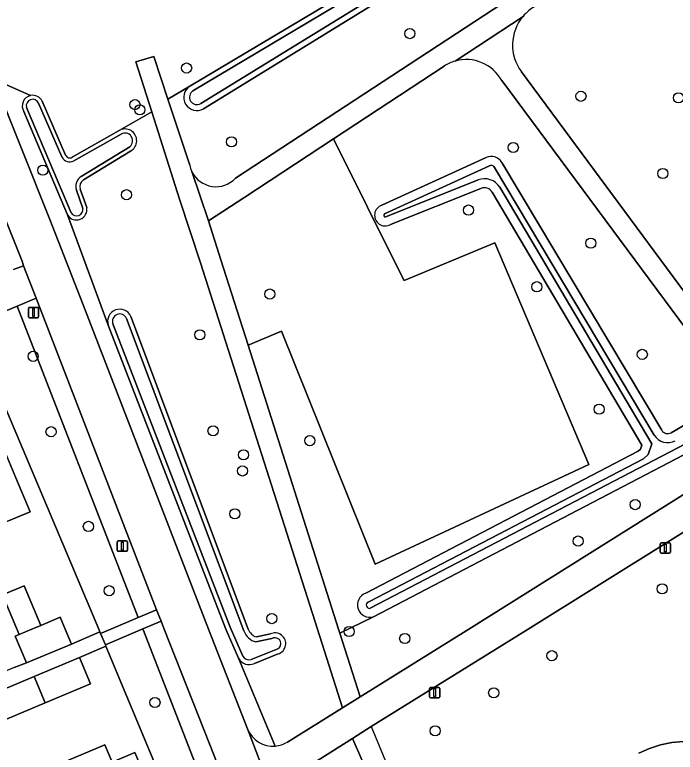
# Model space of a CAD drawing. Extents: x 157767 to 159172, y 387839 to 389425.
# Drawn here: x 158912.8 to 158976.4, y 388488.2 to 388559.1 of the extents above; entities that cross this region are included whole.
import ezdxf

# ---------------------------------------------------------------- set-up
doc = ezdxf.new("R2010")
doc.units = 0
for name, color, linetype in [('IMGEO_Berm_groen', 7, 'Continuous'), ('IMGEO_Boom', 7, 'Continuous'), ('IMGEO_Erf', 7, 'Continuous'), ('IMGEO_Fietspad_gesloten', 7, 'Continuous'), ('IMGEO_Fietspad_open', 7, 'Continuous'), ('IMGEO_Groenvoorziening', 7, 'Continuous'), ('IMGEO_Lichtmast', 7, 'Continuous'), ('IMGEO_Oever', 7, 'Continuous'), ('IMGEO_Pand', 7, 'Continuous'), ('IMGEO_Terreindeel_zand', 7, 'Continuous'), ('IMGEO_Voetpad_gesloten', 7, 'Continuous'), ('IMGEO_Voetpad_halfverhard', 7, 'Continuous'), ('IMGEO_Voetpad_open', 7, 'Continuous'), ('IMGEO_Waterloop', 7, 'Continuous')]:
    doc.layers.add(name, color=color, linetype=linetype)

msp = doc.modelspace()

# ---------------------------------------------------------------- linework, layer by layer
at = {"layer": 'IMGEO_Berm_groen'}
for points in [[(158912.738, 388534.594), (158913.675, 388534.969), (158913.553, 388535.388), (158910.762, 388542.291), (158910.288, 388543.465), (158905.206, 388556.391), (158898.826, 388572.638)], [(158914.361, 388551.34), (158910.809, 388552.906), (158916.231, 388539.422), (158919.428, 388531.206), (158931.487, 388500), (158935.246, 388490.391)], [(158921.845, 388529.247), (158917.931, 388539.845), (158913.731, 388549.802)], [(158937.914, 388488.741), (158934.372, 388497.19), (158933.15, 388500), (158921.845, 388529.247)], [(158948.937, 388481.223), (158947.778, 388481.327), (158946.682, 388483.96), (158947.263, 388485.008), (158945.935, 388488.093), (158945.334, 388489.488), (158940.218, 388486.237)]]:
    msp.add_lwpolyline(points, dxfattribs=at)
for points in [[(158914.912, 388531.847), (158913.068, 388531.071), (158924.736, 388501.117), (158926.496, 388501.865)], [(158927.231, 388500), (158926.929, 388500.765), (158925.166, 388500.016), (158932.992, 388479.926), (158934.834, 388480.707), (158931.586, 388488.949)]]:
    msp.add_lwpolyline(points, close=True, dxfattribs=at)
for centre, radius, start, end in [((158914.58, 388550.352), 1.012, 102.514, 212.93574), ((158937.689, 388491.359), 2.628, 201.6142, 274.91713)]:
    msp.add_arc(centre, radius, start, end, dxfattribs=at)
at = {"layer": 'IMGEO_Boom'}
for centre in [(158950.863, 388557.294), (158929.381, 388553.986), (158967.318, 388551.266), (158976.7, 388551.113), (158924.415, 388550.462), (158924.887, 388549.966), (158933.707, 388546.881), (158960.807, 388546.333), (158915.552, 388544.15), (158975.188, 388543.845), (158923.6, 388541.794), (158956.495, 388540.318), (158968.261, 388537.131), (158963.072, 388532.942), (158937.386, 388532.239), (158930.655, 388528.32), (158914.613, 388526.246), (158973.218, 388526.432), (158969.062, 388521.158), (158916.34, 388518.993), (158931.923, 388519.074), (158941.232, 388518.133), (158934.857, 388516.773), (158934.761, 388515.216), (158972.538, 388511.98), (158934.026, 388511.095), (158919.935, 388509.882), (158967.052, 388508.474), (158921.934, 388503.698), (158975.135, 388503.87), (158937.574, 388501.009), (158945.02, 388499.763), (158950.366, 388499.098), (158964.525, 388497.444), (158958.924, 388493.867), (158926.338, 388492.946), (158953.285, 388490.214)]:
    msp.add_circle(centre, 0.489, dxfattribs=at)
at = {"layer": 'IMGEO_Erf'}
for points in [[(158912.802, 388496.299), (158913.975, 388496.753), (158912.897, 388499.325), (158913.269, 388499.481), (158911.668, 388503.301), (158913.754, 388504.176), (158915.356, 388500.355), (158917.225, 388501.139), (158917.702, 388500), (158918.302, 388498.567), (158921.05, 388499.73), (158920.938, 388500), (158908.589, 388529.187)], [(158909.57, 388522.629), (158912.959, 388514.569), (158914.334, 388511.299), (158908.645, 388508.958)], [(158929.837, 388478.59), (158921.625, 388498.346), (158919.076, 388497.276), (158920.137, 388494.746), (158915.784, 388492.919), (158911.429, 388491.091), (158910.368, 388493.621), (158908.106, 388492.683), (158909.052, 388490.43), (158904.362, 388488.461), (158900.181, 388486.705), (158899.219, 388488.997), (158898.044, 388488.509), (158898.944, 388486.364)]]:
    msp.add_lwpolyline(points, dxfattribs=at)
msp.add_lwpolyline([(158895.817, 388478.123), (158899.394, 388479.638), (158900.102, 388477.965), (158902.049, 388478.79), (158904.185, 388479.695), (158903.497, 388481.32), (158906.859, 388482.744), (158910.486, 388484.28), (158911.18, 388482.643), (158913.106, 388483.459), (158915.246, 388484.366), (158914.583, 388485.931), (158916.923, 388486.922), (158918.006, 388487.381), (158921.526, 388488.872), (158922.234, 388487.202), (158924.403, 388488.121), (158927.867, 388479.944), (158922.238, 388477.559), (158916.703, 388475.214), (158911.172, 388472.871), (158905.64, 388470.528), (158900.039, 388468.155), (158898.089, 388472.76)], close=True, dxfattribs=at)
at = {"layer": 'IMGEO_Fietspad_gesloten'}
for points in [[(158893.82, 388584.534), (158898.826, 388572.638), (158905.206, 388556.391), (158910.288, 388543.465), (158910.762, 388542.291), (158913.553, 388535.388), (158913.675, 388534.969), (158914.912, 388531.847), (158926.496, 388501.865), (158926.929, 388500.765), (158927.231, 388500), (158931.586, 388488.949), (158934.834, 388480.707)], [(158938.588, 388481.668), (158935.246, 388490.391), (158931.487, 388500), (158919.428, 388531.206), (158916.231, 388539.422), (158910.809, 388552.906), (158898.698, 388583.023)]]:
    msp.add_lwpolyline(points, dxfattribs=at)
at = {"layer": 'IMGEO_Fietspad_open'}
for points in [[(158940.218, 388486.237), (158945.334, 388489.488), (158947.144, 388490.638), (158962.226, 388500.002), (158989.31, 388516.886), (158990.349, 388517.419), (159000, 388521.245), (159002.878, 388522.336), (159001.844, 388524.938), (159001.742, 388525.196), (159000, 388524.507), (158989.008, 388520.165), (158987.122, 388519.121), (158985.433, 388518.119), (158956.531, 388500), (158946.076, 388493.487), (158944.378, 388492.43), (158939.073, 388489.125)], [(158935.246, 388490.391), (158938.588, 388481.668)]]:
    msp.add_lwpolyline(points, dxfattribs=at)
for centre, radius, start, end in [((158937.689, 388491.359), 2.628, 201.6142, 274.91713), ((158937.687, 388491.369), 2.637, 274.94755, 301.71459)]:
    msp.add_arc(centre, radius, start, end, dxfattribs=at)
at = {"layer": 'IMGEO_Groenvoorziening'}
for points in [[(158918.363, 388545.394), (158922.897, 388547.981), (158926.023, 388549.765), (158924.489, 388554.568), (158926.22, 388555.102), (158927.578, 388550.989), (158929.68, 388552.243), (158962.006, 388571.525), (158966.765, 388574.364), (158933.08, 388658.047)], [(158961.591, 388553.621), (158984.312, 388522.925), (158987.663, 388524.665), (158996.144, 388528.925), (158998.481, 388530.17), (158998.192, 388532.022), (158976.677, 388585.728)], [(158898.698, 388583.023), (158910.809, 388552.906), (158914.361, 388551.34)], [(158962.965, 388569.74), (158930.999, 388550.067)], [(158934.1, 388543.398), (158960.651, 388560.817)], [(158954.153, 388554.168), (158943.51, 388547.174), (158950.053, 388534.036), (158950.297, 388533.547), (158959.041, 388537.175)], [(158929.68, 388552.243), (158927.578, 388550.989), (158929.677, 388544.636)], [(158980.083, 388518.276), (158983.832, 388520.274), (158959.693, 388552.783)], [(158915.495, 388550.782), (158917.738, 388545.602)], [(158939.073, 388489.125), (158944.378, 388492.43), (158941.969, 388500), (158930.731, 388535.253), (158928.701, 388541.378), (158926.023, 388549.765), (158922.897, 388547.981)], [(158923.99, 388545.992), (158919.458, 388543.217)], [(158948.171, 388540.791), (158958.183, 388545.376)], [(158959.715, 388544.898), (158975.087, 388519.136)], [(158919.15, 388542.346), (158919.776, 388540.57)], [(158957.701, 388542.405), (158948.991, 388538.936)], [(158946.612, 388503.45), (158972.83, 388517.117), (158973.051, 388517.307), (158973.185, 388517.711), (158958.783, 388542.036)], [(158917.931, 388539.845), (158921.845, 388529.247)], [(158959.041, 388537.175), (158968.074, 388515.847), (158947.522, 388506.263), (158938.506, 388528.654), (158935.291, 388527.32), (158944, 388500), (158944.121, 388499.62), (158947.355, 388501.185)], [(158924.02, 388530.079), (158935.318, 388499.999)], [(158987.663, 388524.665), (158984.312, 388522.925), (158987.122, 388519.121), (158989.008, 388520.165), (159000, 388524.507), (159001.742, 388525.196), (159001.844, 388524.938), (159002.878, 388522.336), (159000, 388521.245), (158990.349, 388517.419), (158989.31, 388516.886), (158962.226, 388500.002), (158947.144, 388490.638)], [(158975.988, 388518.896), (158978.781, 388520.535), (158979.291, 388520.72), (158979.83, 388520.652)], [(158936.091, 388499.25), (158937.436, 388499.532)], [(158938.181, 388497.618), (158935.907, 388496.701)], [(158934.372, 388497.19), (158937.914, 388488.741)], [(158972.895, 388488.06), (158973.913, 388488.511), (158974.973, 388488.854), (158976.063, 388489.084), (158977.171, 388489.199), (158978.567, 388489.179), (158979.742, 388488.805), (158980.871, 388488.31), (158981.942, 388487.7)]]:
    msp.add_lwpolyline(points, dxfattribs=at)
for points in [[(158935.291, 388527.32), (158938.506, 388528.654), (158947.522, 388506.263), (158968.074, 388515.847), (158959.041, 388537.175), (158950.297, 388533.547), (158950.053, 388534.036), (158943.51, 388547.174), (158934.989, 388541.575), (158931.481, 388539.27), (158932.669, 388535.545)], [(158913.068, 388531.071), (158909.679, 388529.646), (158908.589, 388529.187), (158920.938, 388500), (158921.05, 388499.73), (158921.113, 388499.578), (158922.106, 388500), (158924.736, 388501.117)], [(158980.083, 388518.276), (158947.355, 388501.185), (158944.121, 388499.62), (158946.076, 388493.487), (158956.531, 388500), (158985.433, 388518.119), (158983.832, 388520.274)], [(158925.166, 388500.016), (158921.566, 388498.488), (158921.625, 388498.346), (158929.837, 388478.59), (158932.992, 388479.926)]]:
    msp.add_lwpolyline(points, close=True, dxfattribs=at)
for centre, radius, start, end in [((158964.988, 388556.226), 4.24, 119.6089, 139.9139), ((158965.011, 388556.193), 4.279, 139.77095, 216.94363), ((158956.266, 388550.935), 3.863, 105.93207, 123.16883), ((158956.279, 388550.901), 3.898, 28.86334, 105.97493), ((158930.376, 388551.177), 1.273, 123.12236, 299.32262), ((158914.58, 388550.353), 1.011, 25.11514, 102.48463), ((158923.445, 388546.988), 1.135, 298.67707, 118.90249), ((158918.144, 388545.78), 0.443, 203.61146, 299.57366), ((158958.682, 388544.282), 1.203, 30.82272, 114.52035), ((158932.281, 388545.17), 2.658, 191.58359, 205.51122), ((158932.204, 388545.145), 2.578, 205.75147, 317.33847), ((158919.839, 388542.592), 0.731, 121.36576, 199.68536), ((158958.026, 388541.587), 0.88, 30.68683, 111.65081), ((158918.787, 388540.377), 1.008, 211.87183, 11.03325), ((158948.483, 388539.82), 1.02, 107.80276, 299.89275), ((158922.949, 388529.619), 1.165, 23.26901, 198.59757), ((158975.661, 388519.479), 0.669, 210.88227, 299.28656), ((158947.013, 388502.327), 1.192, 109.63955, 286.68309), ((158936.399, 388500.342), 1.134, 197.5831, 254.22371), ((158937.887, 388498.605), 1.03, 286.59444, 115.94123), ((158935.397, 388497.753), 1.169, 208.79664, 295.86306), ((159246.681, 388612.079), 323.219, 202.06912, 207.80389), ((158937.687, 388491.369), 2.637, 274.94755, 301.71459)]:
    msp.add_arc(centre, radius, start, end, dxfattribs=at)
at = {"layer": 'IMGEO_Lichtmast'}
for p, q in [((158914.259, 388530.96), (158915.049, 388530.96)), ((158915.049, 388530.96), (158914.259, 388530.96)), ((158914.159, 388530.06), (158914.159, 388530.86)), ((158914.159, 388530.86), (158914.159, 388530.06)), ((158915.149, 388530.86), (158915.149, 388530.06)), ((158915.149, 388530.06), (158915.149, 388530.86)), ((158915.049, 388529.96), (158914.259, 388529.96)), ((158914.259, 388529.96), (158915.049, 388529.96)), ((158922.709, 388507.585), (158922.709, 388508.385)), ((158922.709, 388508.385), (158922.709, 388507.585)), ((158922.809, 388508.485), (158923.599, 388508.485)), ((158923.599, 388508.485), (158922.809, 388508.485)), ((158923.699, 388508.385), (158923.699, 388507.585)), ((158923.699, 388507.585), (158923.699, 388508.385)), ((158975.045, 388508.307), (158975.835, 388508.307)), ((158975.835, 388508.307), (158975.045, 388508.307)), ((158974.945, 388507.407), (158974.945, 388508.207)), ((158974.945, 388508.207), (158974.945, 388507.407)), ((158975.935, 388508.207), (158975.935, 388507.407)), ((158975.935, 388507.407), (158975.935, 388508.207)), ((158923.599, 388507.485), (158922.809, 388507.485)), ((158922.809, 388507.485), (158923.599, 388507.485)), ((158975.835, 388507.307), (158975.045, 388507.307)), ((158975.045, 388507.307), (158975.835, 388507.307)), ((158952.749, 388493.496), (158952.749, 388494.296)), ((158952.749, 388494.296), (158952.749, 388493.496)), ((158952.849, 388494.396), (158953.639, 388494.396)), ((158953.639, 388494.396), (158952.849, 388494.396)), ((158953.739, 388494.296), (158953.739, 388493.496)), ((158953.739, 388493.496), (158953.739, 388494.296)), ((158953.639, 388493.396), (158952.849, 388493.396)), ((158952.849, 388493.396), (158953.639, 388493.396))]:
    msp.add_line(p, q, dxfattribs=at)
for points in [[(158914.579, 388530.835), (158914.729, 388530.835), (158914.729, 388530.085), (158914.579, 388530.085), (158914.579, 388530.835)], [(158923.129, 388508.36), (158923.279, 388508.36), (158923.279, 388507.61), (158923.129, 388507.61), (158923.129, 388508.36)], [(158975.365, 388508.182), (158975.515, 388508.182), (158975.515, 388507.432), (158975.365, 388507.432), (158975.365, 388508.182)], [(158953.169, 388494.271), (158953.319, 388494.271), (158953.319, 388493.521), (158953.169, 388493.521), (158953.169, 388494.271)]]:
    msp.add_lwpolyline(points, dxfattribs=at)
for centre, start, end in [((158914.259, 388530.86), 90, 180), ((158914.259, 388530.86), 90, 180), ((158915.049, 388530.86), 0, 90), ((158915.049, 388530.86), 360, 90), ((158914.259, 388530.06), 180, 270), ((158914.259, 388530.06), 180, 270), ((158915.049, 388530.06), 270, 0), ((158915.049, 388530.06), 270, 0), ((158922.809, 388508.385), 90, 180), ((158922.809, 388508.385), 90, 180), ((158923.599, 388508.385), 0, 90), ((158923.599, 388508.385), 360, 90), ((158975.045, 388508.207), 90, 180), ((158975.045, 388508.207), 90, 180), ((158975.835, 388508.207), 0, 90), ((158975.835, 388508.207), 360, 90), ((158922.809, 388507.585), 180, 270), ((158922.809, 388507.585), 180, 270), ((158923.599, 388507.585), 270, 0), ((158923.599, 388507.585), 270, 0), ((158975.045, 388507.407), 180, 270), ((158975.045, 388507.407), 180, 270), ((158975.835, 388507.407), 270, 0), ((158975.835, 388507.407), 270, 0), ((158952.849, 388494.296), 90, 180), ((158952.849, 388494.296), 90, 180), ((158953.639, 388494.296), 0, 90), ((158953.639, 388494.296), 360, 90), ((158952.849, 388493.496), 180, 270), ((158952.849, 388493.496), 180, 270), ((158953.639, 388493.496), 270, 0), ((158953.639, 388493.496), 270, 0)]:
    msp.add_arc(centre, 0.1, start, end, dxfattribs=at)
at = {"layer": 'IMGEO_Oever'}
for points in [[(158962.006, 388571.525), (158929.68, 388552.243)], [(158929.996, 388551.782), (158962.261, 388571.028)], [(158962.763, 388570.274), (158930.736, 388550.561)], [(158930.999, 388550.067), (158962.965, 388569.74)], [(158918.269, 388540.039), (158913.976, 388550.196)], [(158915.149, 388550.608), (158917.39, 388545.433)], [(158917.738, 388545.602), (158915.495, 388550.782)], [(158913.731, 388549.802), (158917.931, 388539.845)], [(158922.897, 388547.981), (158918.363, 388545.394)], [(158918.54, 388545.05), (158923.071, 388547.635)], [(158923.911, 388546.405), (158919.242, 388543.538)], [(158919.458, 388543.217), (158923.99, 388545.992)], [(158958.183, 388545.376), (158948.171, 388540.791)], [(158948.413, 388539.954), (158958.511, 388544.574), (158958.594, 388544.604)], [(158958.938, 388544.497), (158958.99, 388544.424), (158974.363, 388518.66)], [(158975.087, 388519.136), (158959.715, 388544.898)], [(158957.413, 388543.222), (158948.535, 388539.678)], [(158919.776, 388540.57), (158919.15, 388542.346)], [(158946.831, 388502.602), (158946.983, 388502.667), (158973.319, 388516.396), (158973.797, 388516.807), (158974.131, 388517.813), (158959.51, 388542.507)], [(158948.991, 388538.936), (158957.701, 388542.405)], [(158918.78, 388542.232), (158919.396, 388540.484)], [(158958.783, 388542.036), (158973.185, 388517.711), (158973.051, 388517.307), (158972.83, 388517.117), (158946.612, 388503.45)], [(158923.6, 388529.889), (158934.89, 388499.831)], [(158935.318, 388499.999), (158924.02, 388530.079)], [(158921.845, 388529.247), (158933.15, 388500), (158934.372, 388497.19)], [(158934.777, 388497.411), (158933.575, 388500.175), (158922.284, 388529.385)], [(158979.83, 388520.652), (158979.291, 388520.72), (158978.781, 388520.535), (158975.988, 388518.896)], [(158979.638, 388519.02), (158947.051, 388502.003)], [(158947.355, 388501.185), (158980.083, 388518.276)], [(158936.055, 388498.773), (158937.566, 388499.09), (158937.73, 388499.152)], [(158937.436, 388499.532), (158936.091, 388499.25)], [(158938.141, 388498.096), (158935.594, 388497.073)], [(158935.907, 388496.701), (158938.181, 388497.618)]]:
    msp.add_lwpolyline(points, dxfattribs=at)
for centre, radius, start, end in [((158930.376, 388551.177), 1.273, 123.12236, 299.32262), ((158930.376, 388551.178), 0.714, 122.17579, 300.26102), ((158914.58, 388550.352), 1.012, 102.514, 212.93574), ((158914.58, 388550.352), 0.624, 24.18077, 194.52547), ((158914.58, 388550.353), 1.011, 25.11514, 102.48463), ((158923.445, 388546.988), 1.135, 298.67707, 118.90249), ((158923.443, 388546.987), 0.747, 308.80727, 119.85316), ((158918.142, 388545.774), 0.826, 204.38756, 298.77244), ((158918.144, 388545.78), 0.443, 203.61146, 299.57366), ((158958.682, 388544.282), 1.203, 30.82272, 114.52035), ((158958.683, 388544.283), 0.333, 39.99712, 105.44663), ((158919.832, 388542.595), 1.112, 122.00763, 199.02971), ((158919.839, 388542.592), 0.731, 121.36576, 199.68536), ((158958.028, 388541.594), 1.74, 31.63293, 110.71209), ((158958.026, 388541.587), 0.88, 30.68683, 111.65081), ((158918.787, 388540.377), 1.008, 211.87183, 11.03325), ((158918.787, 388540.377), 0.618, 213.0897, 10.00382), ((158948.483, 388539.82), 1.02, 107.80276, 299.89275), ((158948.482, 388539.82), 0.151, 117.3417, 290.35193), ((158922.949, 388529.619), 1.165, 23.26901, 198.59757), ((158922.949, 388529.617), 0.705, 22.65596, 199.25559), ((158975.661, 388519.479), 0.669, 210.88227, 299.28656), ((158975.659, 388519.471), 1.529, 212.0206, 298.41983), ((158947.013, 388502.327), 1.192, 109.63955, 286.68309), ((158946.983, 388502.318), 0.322, 118.07295, 282.26148), ((158936.429, 388500.355), 1.626, 198.80708, 256.70432), ((158936.399, 388500.342), 1.134, 197.5831, 254.22371), ((158937.887, 388498.605), 1.03, 286.59444, 115.94123), ((158937.884, 388498.604), 0.569, 296.82745, 105.70498), ((158935.397, 388497.753), 1.169, 208.79664, 295.86306), ((158935.397, 388497.753), 0.708, 208.90836, 286.14103)]:
    msp.add_arc(centre, radius, start, end, dxfattribs=at)
at = {"layer": 'IMGEO_Pand'}
for points in [[(158909.57, 388522.629), (158906.191, 388521.208), (158905.601, 388522.609), (158903.295, 388521.639), (158907.288, 388512.184), (158908.645, 388508.958), (158914.334, 388511.299), (158912.959, 388514.569)], [(158911.668, 388503.301), (158913.269, 388499.481), (158914.508, 388500), (158915.356, 388500.355), (158913.754, 388504.176)], [(158917.702, 388500), (158917.225, 388501.139), (158915.356, 388500.355), (158914.508, 388500), (158913.269, 388499.481), (158912.897, 388499.325), (158913.975, 388496.753), (158918.302, 388498.567)], [(158915.784, 388492.919), (158920.137, 388494.746), (158919.076, 388497.276), (158914.722, 388495.448)], [(158915.784, 388492.919), (158914.722, 388495.448), (158910.368, 388493.621), (158911.429, 388491.091)], [(158918.006, 388487.381), (158922.238, 388477.559), (158927.867, 388479.944), (158924.403, 388488.121), (158922.234, 388487.202), (158921.526, 388488.872)]]:
    msp.add_lwpolyline(points, close=True, dxfattribs=at)
at = {"layer": 'IMGEO_Terreindeel_zand'}
msp.add_lwpolyline([(158981.942, 388487.7), (158980.871, 388488.31), (158979.742, 388488.805), (158978.567, 388489.179), (158977.171, 388489.199), (158976.063, 388489.084), (158974.973, 388488.854), (158973.913, 388488.511), (158972.895, 388488.06)], dxfattribs=at)
at = {"layer": 'IMGEO_Voetpad_gesloten'}
for points in [[(158960.651, 388560.817), (158934.1, 388543.398)], [(158955.206, 388554.649), (158961.744, 388558.956)], [(158929.677, 388544.636), (158927.578, 388550.989), (158926.22, 388555.102), (158924.489, 388554.568), (158926.023, 388549.765), (158928.701, 388541.378), (158930.731, 388535.253), (158941.969, 388500), (158944.378, 388492.43), (158946.076, 388493.487), (158944.121, 388499.62), (158944, 388500), (158935.291, 388527.32)], [(158929.882, 388544.025), (158931.481, 388539.27), (158934.989, 388541.575), (158943.51, 388547.174), (158954.153, 388554.168)], [(158935.291, 388527.32), (158932.669, 388535.545), (158931.481, 388539.27), (158929.882, 388544.025)], [(158947.144, 388490.638), (158945.334, 388489.488), (158945.935, 388488.093), (158947.263, 388485.008), (158948.937, 388481.223)]]:
    msp.add_lwpolyline(points, dxfattribs=at)
for centre, radius, start, end in [((158964.988, 388556.226), 4.24, 119.6089, 139.9139), ((158956.266, 388550.935), 3.863, 105.93207, 123.16883), ((158932.281, 388545.17), 2.658, 191.58359, 205.51122), ((158932.204, 388545.145), 2.578, 205.75147, 317.33847), ((159246.681, 388612.079), 323.219, 202.06912, 207.80389)]:
    msp.add_arc(centre, radius, start, end, dxfattribs=at)
at = {"layer": 'IMGEO_Voetpad_halfverhard'}
for points in [[(158961.744, 388558.956), (158955.206, 388554.649)], [(158959.693, 388552.783), (158983.832, 388520.274), (158985.433, 388518.119), (158987.122, 388519.121), (158984.312, 388522.925), (158961.591, 388553.621)]]:
    msp.add_lwpolyline(points, dxfattribs=at)
for centre, radius, start, end in [((158965.011, 388556.193), 4.279, 139.77095, 216.94363), ((158956.279, 388550.901), 3.898, 28.86334, 105.97493)]:
    msp.add_arc(centre, radius, start, end, dxfattribs=at)
at = {"layer": 'IMGEO_Voetpad_open'}
for points in [[(158886.464, 388585.803), (158905.758, 388540.142), (158905.332, 388539.962), (158906.677, 388536.779), (158907.321, 388535.256), (158909.679, 388529.646), (158913.068, 388531.071), (158914.912, 388531.847), (158913.675, 388534.969), (158912.738, 388534.594)], [(158895.739, 388487.611), (158898.019, 388488.568), (158898.044, 388488.509), (158899.219, 388488.997), (158899.191, 388489.063), (158903.338, 388490.804), (158908.062, 388492.788), (158908.106, 388492.683), (158910.368, 388493.621), (158914.722, 388495.448), (158919.076, 388497.276), (158921.625, 388498.346), (158921.566, 388498.488), (158921.113, 388499.578), (158921.05, 388499.73), (158918.302, 388498.567), (158913.975, 388496.753), (158912.802, 388496.299), (158908.331, 388494.422), (158903.94, 388492.578), (158901.716, 388491.622), (158897.285, 388489.761), (158892.935, 388487.935)]]:
    msp.add_lwpolyline(points, dxfattribs=at)
msp.add_lwpolyline([(158926.929, 388500.765), (158926.496, 388501.865), (158924.736, 388501.117), (158922.106, 388500), (158921.113, 388499.578), (158921.566, 388498.488), (158925.166, 388500.016)], close=True, dxfattribs=at)
at = {"layer": 'IMGEO_Waterloop'}
for points in [[(158962.261, 388571.028), (158929.996, 388551.782)], [(158930.736, 388550.561), (158962.763, 388570.274)], [(158913.976, 388550.196), (158918.269, 388540.039)], [(158917.39, 388545.433), (158915.149, 388550.608)], [(158923.071, 388547.635), (158918.54, 388545.05)], [(158919.242, 388543.538), (158923.911, 388546.405)], [(158958.594, 388544.604), (158958.511, 388544.574), (158948.413, 388539.954)], [(158974.363, 388518.66), (158958.99, 388544.424), (158958.938, 388544.497)], [(158948.535, 388539.678), (158957.413, 388543.222)], [(158959.51, 388542.507), (158974.131, 388517.813), (158973.797, 388516.807), (158973.319, 388516.396), (158946.983, 388502.667), (158946.831, 388502.602)], [(158919.396, 388540.484), (158918.78, 388542.232)], [(158934.89, 388499.831), (158923.6, 388529.889)], [(158922.284, 388529.385), (158933.575, 388500.175), (158934.777, 388497.411)], [(158947.051, 388502.003), (158979.638, 388519.02)], [(158937.73, 388499.152), (158937.566, 388499.09), (158936.055, 388498.773)], [(158935.594, 388497.073), (158938.141, 388498.096)]]:
    msp.add_lwpolyline(points, dxfattribs=at)
for centre, radius, start, end in [((158930.376, 388551.178), 0.714, 122.17579, 300.26102), ((158914.58, 388550.352), 0.624, 24.18077, 194.52547), ((158923.443, 388546.987), 0.747, 308.80727, 119.85316), ((158918.142, 388545.774), 0.826, 204.38756, 298.77244), ((158958.683, 388544.283), 0.333, 39.99712, 105.44663), ((158919.832, 388542.595), 1.112, 122.00763, 199.02971), ((158958.028, 388541.594), 1.74, 31.63293, 110.71209), ((158918.787, 388540.377), 0.618, 213.0897, 10.00382), ((158948.482, 388539.82), 0.151, 117.3417, 290.35193), ((158922.949, 388529.617), 0.705, 22.65596, 199.25559), ((158975.659, 388519.471), 1.529, 212.0206, 298.41983), ((158946.983, 388502.318), 0.322, 118.07295, 282.26148), ((158936.429, 388500.355), 1.626, 198.80708, 256.70432), ((158937.884, 388498.604), 0.569, 296.82745, 105.70498), ((158935.397, 388497.753), 0.708, 208.90836, 286.14103)]:
    msp.add_arc(centre, radius, start, end, dxfattribs=at)

doc.saveas('drawing.dxf')
